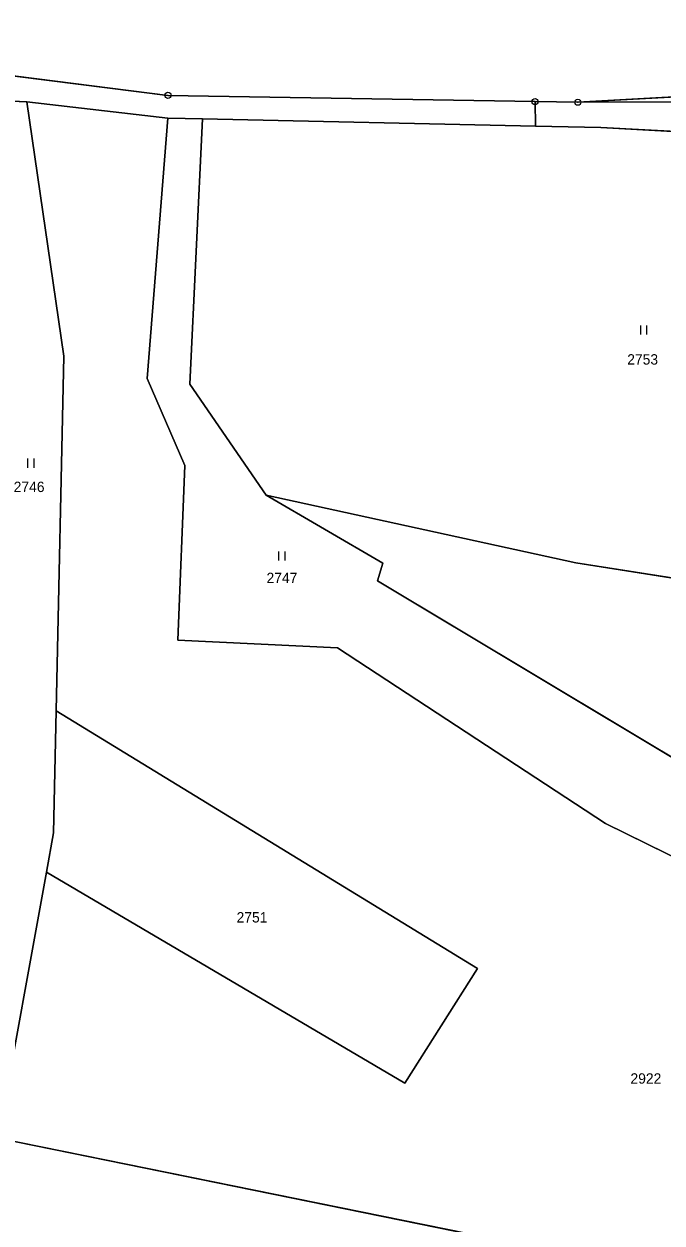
# Model space of a CAD drawing. Extents: x -689422 to -685210, y -987725 to -982160.
# Drawn here: x -687031.2 to -686926.7, y -986907.2 to -986710.7 of the extents above; entities that cross this region are included whole.
import ezdxf

# ---------------------------------------------------------------- set-up
doc = ezdxf.new("R2010")
doc.units = 0
for name, color, linetype in [('KN_Hranice_parcel', 7, 'Continuous'), ('KN_Parcelni cisla', 7, 'Continuous'), ('KN_Polygon parcely', 7, 'Continuous'), ('KN_POZEMKY_ORNA PUDA', 7, 'Continuous'), ('KN_POZEMKY_OSTATNI PLOCHA', 7, 'Continuous'), ('KN_POZEMKY_TTP', 7, 'Continuous'), ('KN_VYUZITI_17_ostatni plocha_ostatni komunikace', 7, 'Continuous'), ('KN_VYUZITI_23_ostatni plocha_manipulacni plocha', 7, 'Continuous'), ('KN_VYUZITI_26_ostatni plocha_jina plocha', 7, 'Continuous'), ('KN_VYUZITI_27_ostatni plocha_neplodna puda', 7, 'Continuous'), ('KN_Značky bodu BP', 7, 'Continuous'), ('KN_Značky kultur', 7, 'Continuous')]:
    doc.layers.add(name, color=color, linetype=linetype)

msp = doc.modelspace()

# ---------------------------------------------------------------- linework, layer by layer
at = {"layer": 'KN_Hranice_parcel'}
for p, q in [((-686940.51, -986723.49), (-686881.44, -986720.2)), ((-687043.23, -986722.85), (-687030.76, -986723.44)), ((-687030.76, -986723.44), (-687007.67, -986726.07)), ((-686947.45, -986727.38), (-686947.51, -986723.37)), ((-686947.51, -986723.37), (-686940.51, -986723.49)), ((-687007.67, -986726.07), (-687002, -986726.19)), ((-687002, -986726.19), (-686947.45, -986727.38)), ((-687035.51, -986893.25), (-687027.56, -986849.65))]:
    msp.add_line(p, q, dxfattribs=at)
for points in [[(-686947.51, -986723.37), (-687007.66, -986722.36), (-687042.33, -986717.99)], [(-687025.96, -986823.22), (-687024.7, -986765.1), (-687030.76, -986723.44)], [(-686810.53, -986724.69), (-686841.06, -986727.9), (-686887.37, -986723.3), (-686940.51, -986723.49)], [(-687007.67, -986726.07), (-687011.06, -986768.75), (-687004.88, -986783.01), (-687006.02, -986811.66), (-686979.9, -986812.93), (-686936, -986841.7), (-686889.56, -986864.53), (-686872.48, -986876.81)], [(-686991.57, -986787.88), (-687004.06, -986769.71), (-687002, -986726.19)], [(-686850.59, -986734.69), (-686891.59, -986730.14), (-686936.75, -986727.61), (-686947.45, -986727.38)], [(-686991.57, -986787.88), (-686940.85, -986798.99), (-686908.68, -986804.04), (-686889.25, -986800.51), (-686850.59, -986734.69)], [(-686870.32, -986869.44), (-686907.85, -986847.96), (-686906.98, -986841.7), (-686973.35, -986801.94), (-686972.46, -986799.04), (-686991.57, -986787.88)], [(-687027.56, -986849.65), (-687026.39, -986843.23), (-687025.96, -986823.22)], [(-687027.56, -986849.65), (-686968.88, -986884.25), (-686956.95, -986865.45), (-687025.96, -986823.22)], [(-686894.27, -986921.24), (-686930.63, -986914.59), (-687035.51, -986893.25)]]:
    msp.add_lwpolyline(points, dxfattribs=at)
at = {"layer": 'KN_Polygon parcely'}
for points in [[(-687072.96, -986662.37), (-687070.16, -986677.59), (-687065.29, -986687.25), (-687053.98, -986710.73), (-687043.23, -986722.85), (-687030.76, -986723.44), (-687007.67, -986726.07), (-687002, -986726.19), (-686947.45, -986727.38), (-686947.51, -986723.37), (-687007.66, -986722.36), (-687042.33, -986717.99), (-687050.77, -986707.44), (-687065.37, -986676.32), (-687068.19, -986661.22), (-687072.97, -986615.43), (-687078.1, -986550.59), (-687080.36, -986492.73), (-687080.7, -986488.8), (-687087.09, -986434.31), (-687093.11, -986413.86), (-687085.25, -986493.64), (-687079.74, -986616.2)], [(-686947.51, -986723.37), (-686940.51, -986723.49), (-686881.44, -986720.2), (-686866.09, -986648.24), (-686859.86, -986622.32), (-686915.66, -986618.74), (-686950.94, -986614.98), (-687000.29, -986608.91), (-687019.91, -986606.34), (-687063.23, -986605.59), (-687056.98, -986663.96), (-687042.33, -986717.99), (-687007.66, -986722.36)], [(-686810.53, -986724.69), (-686794.38, -986645.75), (-686790.72, -986632.81), (-686834.62, -986626.15), (-686859.86, -986622.32), (-686866.09, -986648.24), (-686834.76, -986653), (-686844.92, -986723.47), (-686881.44, -986720.2), (-686940.51, -986723.49), (-686887.37, -986723.3), (-686841.06, -986727.9)], [(-687035.51, -986893.25), (-687027.56, -986849.65), (-687026.39, -986843.23), (-687025.96, -986823.22), (-687024.7, -986765.1), (-687030.76, -986723.44), (-687043.23, -986722.85), (-687038.75, -986730.47), (-687035.44, -986764.68), (-687034.88, -986776.05), (-687036.37, -986843.07)], [(-687007.67, -986726.07), (-687030.76, -986723.44), (-687024.7, -986765.1), (-687025.96, -986823.22), (-686956.95, -986865.45), (-686968.88, -986884.25), (-687027.56, -986849.65), (-687035.51, -986893.25), (-686930.63, -986914.59), (-686894.27, -986921.24), (-686872.48, -986876.81), (-686889.56, -986864.53), (-686936, -986841.7), (-686979.9, -986812.93), (-687006.02, -986811.66), (-687004.88, -986783.01), (-687011.06, -986768.75)], [(-687011.06, -986768.75), (-687004.88, -986783.01), (-687006.02, -986811.66), (-686979.9, -986812.93), (-686936, -986841.7), (-686889.56, -986864.53), (-686872.48, -986876.81), (-686870.32, -986869.44), (-686907.85, -986847.96), (-686906.98, -986841.7), (-686973.35, -986801.94), (-686972.46, -986799.04), (-686991.57, -986787.88), (-687004.06, -986769.71), (-687002, -986726.19), (-687007.67, -986726.07)], [(-686991.57, -986787.88), (-686940.85, -986798.99), (-686908.68, -986804.04), (-686889.25, -986800.51), (-686850.59, -986734.69), (-686891.59, -986730.14), (-686936.75, -986727.61), (-686947.45, -986727.38), (-687002, -986726.19), (-687004.06, -986769.71)], [(-686814.65, -986752.99), (-686815.26, -986736.63), (-686822.98, -986751.98), (-686846.93, -986742.13), (-686850.59, -986734.69), (-686889.25, -986800.51), (-686908.68, -986804.04), (-686940.85, -986798.99), (-686991.57, -986787.88), (-686972.46, -986799.04), (-686973.35, -986801.94), (-686906.98, -986841.7), (-686907.85, -986847.96), (-686870.32, -986869.44), (-686870.14, -986867.05), (-686819.9, -986776.01)], [(-687025.96, -986823.22), (-687026.39, -986843.23), (-687027.56, -986849.65), (-686968.88, -986884.25), (-686956.95, -986865.45)], [(-686894.27, -986921.24), (-686930.63, -986914.59), (-687035.51, -986893.25), (-687038.58, -986909.66), (-687035.79, -986918.23), (-686922.08, -986935.84), (-686905.04, -986934.37)]]:
    msp.add_lwpolyline(points, close=True, dxfattribs=at)
msp.add_lwpolyline([(-686887.37, -986723.3), (-686940.51, -986723.49), (-686947.51, -986723.37), (-686947.45, -986727.38), (-686936.75, -986727.61), (-686891.59, -986730.14)], dxfattribs=at)
at = {"layer": 'KN_POZEMKY_ORNA PUDA'}
for p, q in [((-687007.66, -986722.36), (-687042.33, -986717.99)), ((-686881.44, -986720.2), (-686940.51, -986723.49)), ((-686947.51, -986723.37), (-687007.66, -986722.36)), ((-686940.51, -986723.49), (-686947.51, -986723.37)), ((-687026.39, -986843.23), (-687025.96, -986823.22)), ((-687025.96, -986823.22), (-686956.95, -986865.45)), ((-687027.56, -986849.65), (-687026.39, -986843.23)), ((-686968.88, -986884.25), (-687027.56, -986849.65)), ((-686956.95, -986865.45), (-686968.88, -986884.25))]:
    msp.add_line(p, q, dxfattribs=at)
at = {"layer": 'KN_POZEMKY_OSTATNI PLOCHA'}
for p, q in [((-687042.33, -986717.99), (-687007.66, -986722.36)), ((-687030.76, -986723.44), (-687043.23, -986722.85)), ((-687024.7, -986765.1), (-687030.76, -986723.44)), ((-687030.76, -986723.44), (-687007.67, -986726.07)), ((-687007.67, -986726.07), (-687030.76, -986723.44)), ((-687007.66, -986722.36), (-686947.51, -986723.37)), ((-686947.51, -986723.37), (-686947.45, -986727.38)), ((-686947.45, -986727.38), (-686947.51, -986723.37)), ((-686947.51, -986723.37), (-686940.51, -986723.49)), ((-686940.51, -986723.49), (-686887.37, -986723.3)), ((-687007.67, -986726.07), (-687011.06, -986768.75)), ((-687002, -986726.19), (-687007.67, -986726.07)), ((-686947.45, -986727.38), (-687002, -986726.19)), ((-686936.75, -986727.61), (-686947.45, -986727.38)), ((-686891.59, -986730.14), (-686936.75, -986727.61)), ((-687025.96, -986823.22), (-687024.7, -986765.1)), ((-687011.06, -986768.75), (-687004.88, -986783.01)), ((-687004.88, -986783.01), (-687006.02, -986811.66)), ((-686972.46, -986799.04), (-686991.57, -986787.88)), ((-686991.57, -986787.88), (-686940.85, -986798.99)), ((-686973.35, -986801.94), (-686972.46, -986799.04)), ((-686940.85, -986798.99), (-686908.68, -986804.04)), ((-686906.98, -986841.7), (-686973.35, -986801.94)), ((-687006.02, -986811.66), (-686979.9, -986812.93)), ((-686979.9, -986812.93), (-686936, -986841.7)), ((-686956.95, -986865.45), (-687025.96, -986823.22)), ((-686936, -986841.7), (-686889.56, -986864.53)), ((-687035.51, -986893.25), (-687027.56, -986849.65)), ((-687027.56, -986849.65), (-686968.88, -986884.25)), ((-686968.88, -986884.25), (-686956.95, -986865.45)), ((-686930.63, -986914.59), (-687035.51, -986893.25))]:
    msp.add_line(p, q, dxfattribs=at)
at = {"layer": 'KN_POZEMKY_TTP'}
for p, q in [((-686940.51, -986723.49), (-686881.44, -986720.2)), ((-687043.23, -986722.85), (-687030.76, -986723.44)), ((-687030.76, -986723.44), (-687024.7, -986765.1)), ((-686887.37, -986723.3), (-686940.51, -986723.49)), ((-687011.06, -986768.75), (-687007.67, -986726.07)), ((-687007.67, -986726.07), (-687002, -986726.19)), ((-687002, -986726.19), (-687004.06, -986769.71)), ((-687004.06, -986769.71), (-687002, -986726.19)), ((-687002, -986726.19), (-686947.45, -986727.38)), ((-686947.45, -986727.38), (-686936.75, -986727.61)), ((-686936.75, -986727.61), (-686891.59, -986730.14)), ((-687024.7, -986765.1), (-687025.96, -986823.22)), ((-687004.88, -986783.01), (-687011.06, -986768.75)), ((-687004.06, -986769.71), (-686991.57, -986787.88)), ((-686991.57, -986787.88), (-687004.06, -986769.71)), ((-687006.02, -986811.66), (-687004.88, -986783.01)), ((-686991.57, -986787.88), (-686972.46, -986799.04)), ((-686940.85, -986798.99), (-686991.57, -986787.88)), ((-686972.46, -986799.04), (-686973.35, -986801.94)), ((-686908.68, -986804.04), (-686940.85, -986798.99)), ((-686973.35, -986801.94), (-686906.98, -986841.7)), ((-686979.9, -986812.93), (-687006.02, -986811.66)), ((-686936, -986841.7), (-686979.9, -986812.93)), ((-687025.96, -986823.22), (-687026.39, -986843.23)), ((-686889.56, -986864.53), (-686936, -986841.7)), ((-687026.39, -986843.23), (-687027.56, -986849.65)), ((-687027.56, -986849.65), (-687035.51, -986893.25)), ((-687035.51, -986893.25), (-686930.63, -986914.59))]:
    msp.add_line(p, q, dxfattribs=at)
at = {"layer": 'KN_VYUZITI_17_ostatni plocha_ostatni komunikace'}
for p, q in [((-687042.33, -986717.99), (-687007.66, -986722.36)), ((-687030.76, -986723.44), (-687043.23, -986722.85)), ((-687007.67, -986726.07), (-687030.76, -986723.44)), ((-687007.66, -986722.36), (-686947.51, -986723.37)), ((-686947.51, -986723.37), (-686947.45, -986727.38)), ((-687002, -986726.19), (-687007.67, -986726.07)), ((-686947.45, -986727.38), (-687002, -986726.19))]:
    msp.add_line(p, q, dxfattribs=at)
at = {"layer": 'KN_VYUZITI_23_ostatni plocha_manipulacni plocha'}
for p, q in [((-686972.46, -986799.04), (-686991.57, -986787.88)), ((-686991.57, -986787.88), (-686940.85, -986798.99)), ((-686973.35, -986801.94), (-686972.46, -986799.04)), ((-686940.85, -986798.99), (-686908.68, -986804.04)), ((-686906.98, -986841.7), (-686973.35, -986801.94))]:
    msp.add_line(p, q, dxfattribs=at)
at = {"layer": 'KN_VYUZITI_26_ostatni plocha_jina plocha'}
for p, q in [((-687024.7, -986765.1), (-687030.76, -986723.44)), ((-687030.76, -986723.44), (-687007.67, -986726.07)), ((-687007.67, -986726.07), (-687011.06, -986768.75)), ((-687025.96, -986823.22), (-687024.7, -986765.1)), ((-687011.06, -986768.75), (-687004.88, -986783.01)), ((-687004.88, -986783.01), (-687006.02, -986811.66)), ((-687006.02, -986811.66), (-686979.9, -986812.93)), ((-686979.9, -986812.93), (-686936, -986841.7)), ((-686956.95, -986865.45), (-687025.96, -986823.22)), ((-686936, -986841.7), (-686889.56, -986864.53)), ((-687035.51, -986893.25), (-687027.56, -986849.65)), ((-687027.56, -986849.65), (-686968.88, -986884.25)), ((-686968.88, -986884.25), (-686956.95, -986865.45)), ((-686930.63, -986914.59), (-687035.51, -986893.25))]:
    msp.add_line(p, q, dxfattribs=at)
at = {"layer": 'KN_VYUZITI_27_ostatni plocha_neplodna puda'}
for p, q in [((-686947.45, -986727.38), (-686947.51, -986723.37)), ((-686947.51, -986723.37), (-686940.51, -986723.49)), ((-686940.51, -986723.49), (-686887.37, -986723.3)), ((-686936.75, -986727.61), (-686947.45, -986727.38)), ((-686891.59, -986730.14), (-686936.75, -986727.61))]:
    msp.add_line(p, q, dxfattribs=at)
at = {"layer": 'KN_Značky bodu BP'}
for centre, radius in [((-687007.66, -986722.36), 0.5), ((-687007.66, -986722.36), 0.0303), ((-686947.51, -986723.37), 0.5), ((-686947.51, -986723.37), 0.0303), ((-686940.51, -986723.49), 0.5), ((-686940.51, -986723.49), 0.0303)]:
    msp.add_circle(centre, radius, dxfattribs=at)
at = {"layer": 'KN_Značky kultur'}
for p, q in [((-686930.21, -986761.55), (-686930.21, -986760.05)), ((-686929.21, -986761.55), (-686929.21, -986760.05)), ((-687030.6, -986783.38), (-687030.6, -986781.88)), ((-687029.6, -986783.38), (-687029.6, -986781.88)), ((-686989.48, -986798.61), (-686989.48, -986797.11)), ((-686988.48, -986798.61), (-686988.48, -986797.11))]:
    msp.add_line(p, q, dxfattribs=at)

# ---------------------------------------------------------------- texts
at = {"layer": 'KN_Parcelni cisla'}
for s, p in [('2753', (-686932.42, -986766.48)), ('2746', (-687032.94, -986787.37)), ('2747', (-686991.52, -986802.3)), ('2751', (-686996.42, -986857.92)), ('2922', (-686931.89, -986884.33))]:
    msp.add_text(s, height=1.7, dxfattribs=at).set_placement(p)

doc.saveas('drawing.dxf')
